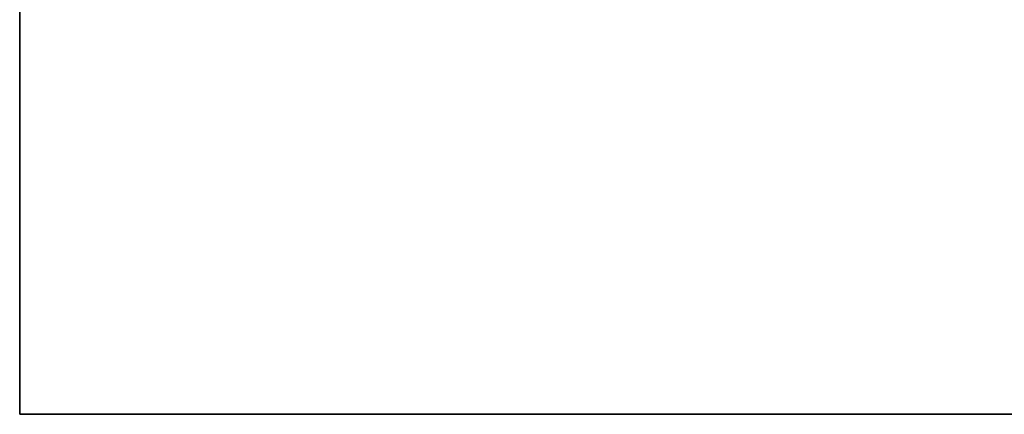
# Model space of a CAD drawing. Extents: x -48 to 48, y -49.6 to 48.
# Tile 222 of 656: x -6.5 to -3.6, y -11 to -9.8. Entities that reach past the tile are written whole.
import ezdxf

# ---------------------------------------------------------------- set-up
doc = ezdxf.new("R2010")
doc.units = 0

msp = doc.modelspace()

# ---------------------------------------------------------------- linework, layer by layer
at = {"layer": '1C1 [1]', "color": 1}
for points, invisible_edges in [([(-6.5, -11), (6.5, -11), (6.5, 11)], 12), ([(-6.5, -11), (6.5, 11), (-6.5, 11)], 1), ([(-6.5, 11, -1.5), (6.5, 11, -1.5), (6.5, -11, -1.5)], 12), ([(-6.5, 11, -1.5), (6.5, -11, -1.5), (-6.5, -11, -1.5)], 1), ([(-6.5, 11), (-6.5, 11, -1.5), (-6.5, -11, -1.5)], 12), ([(-6.5, 11), (-6.5, -11, -1.5), (-6.5, -11)], 1), ([(-6.5, -11), (-6.5, -11, -1.5), (6.5, -11, -1.5)], 12), ([(-6.5, -11), (6.5, -11, -1.5), (6.5, -11)], 1)]:
    msp.add_3dface(points, dxfattribs=dict(at, invisible_edges=invisible_edges))

doc.saveas('drawing.dxf')
